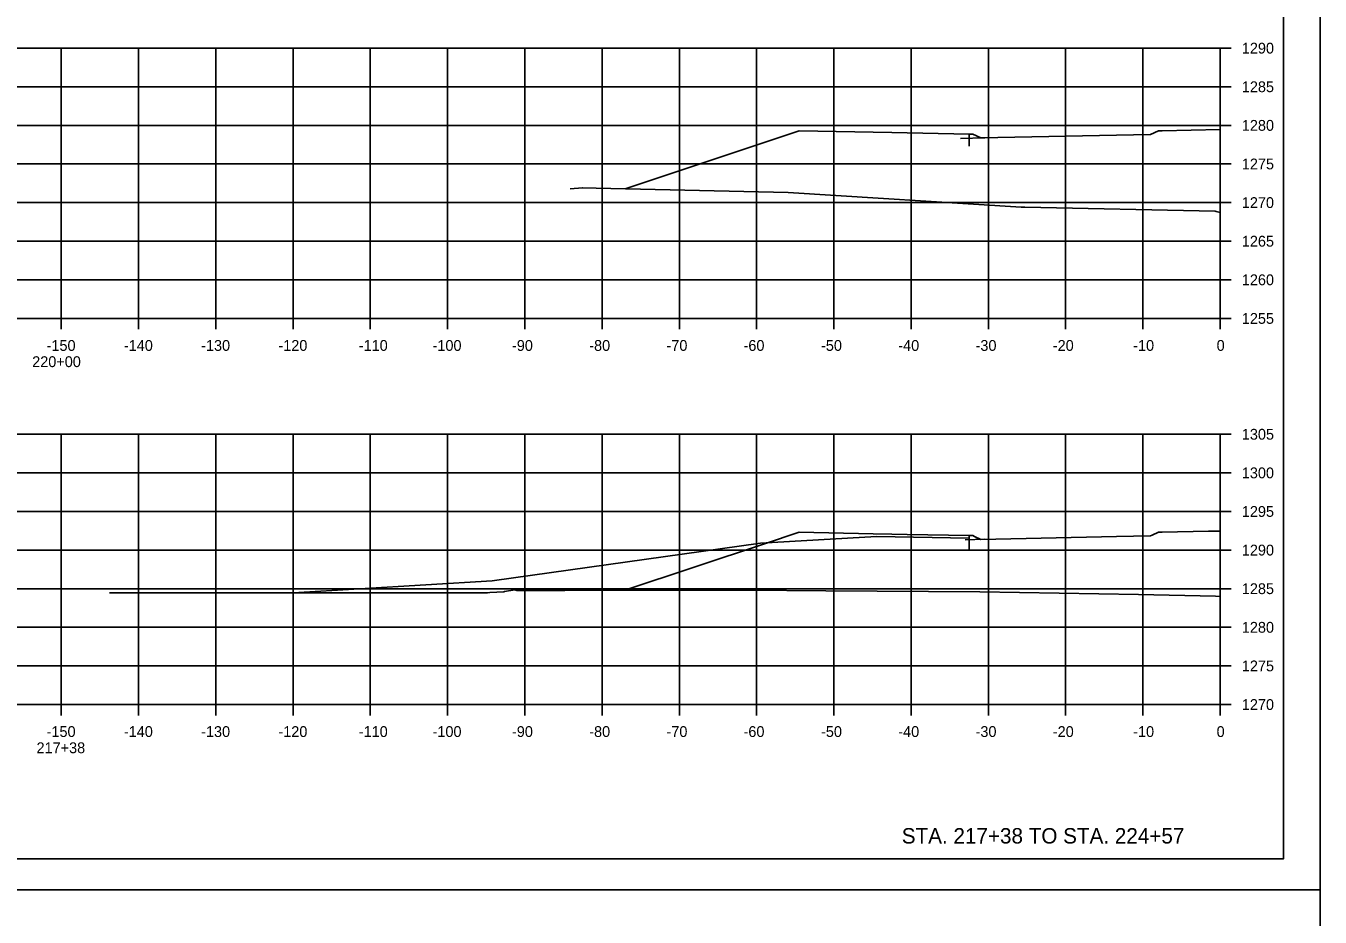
# Model space of a CAD drawing. Extents: x -70 to 701944, y -4 to 666871.
# Drawn here: x 678120.2 to 678287.8, y 652174 to 652289.4 of the extents above; entities that cross this region are included whole.
import ezdxf

# ---------------------------------------------------------------- set-up
doc = ezdxf.new("R2010")
doc.units = 0
for name, color, linetype in [('R_Axis', 7, 'Continuous'), ('R_Axis Annot', 7, 'Continuous'), ('R_Border', 7, 'Continuous'), ('R_Draft', 7, 'Continuous'), ('R_Drive', 7, 'Continuous'), ('R_Exist Surface', 7, 'Continuous'), ('R_Fin Surface', 7, 'Continuous'), ('R_Grid', 7, 'Continuous'), ('R_No Plot', 7, 'Continuous')]:
    doc.layers.add(name, color=color, linetype=linetype)

msp = doc.modelspace()

# ---------------------------------------------------------------- linework, layer by layer
at = {"layer": 'R_Axis'}
for p, q in [((678274.82, 652251.5), (678274.82, 652286.5)), ((678276.22, 652286.5), (678274.82, 652286.5)), ((678276.22, 652281.5), (678274.82, 652281.5)), ((678276.22, 652276.5), (678274.82, 652276.5)), ((678276.22, 652271.5), (678274.82, 652271.5)), ((678276.22, 652266.5), (678274.82, 652266.5)), ((678276.22, 652261.5), (678274.82, 652261.5)), ((678276.22, 652256.5), (678274.82, 652256.5)), ((677974.82, 652251.5), (678274.82, 652251.5)), ((678124.82, 652250.1), (678124.82, 652251.5)), ((678134.82, 652250.1), (678134.82, 652251.5)), ((678144.82, 652250.1), (678144.82, 652251.5)), ((678154.82, 652250.1), (678154.82, 652251.5)), ((678164.82, 652250.1), (678164.82, 652251.5)), ((678174.82, 652250.1), (678174.82, 652251.5)), ((678184.82, 652250.1), (678184.82, 652251.5)), ((678194.82, 652250.1), (678194.82, 652251.5)), ((678204.82, 652250.1), (678204.82, 652251.5)), ((678214.82, 652250.1), (678214.82, 652251.5)), ((678224.82, 652250.1), (678224.82, 652251.5)), ((678234.82, 652250.1), (678234.82, 652251.5)), ((678244.82, 652250.1), (678244.82, 652251.5)), ((678254.82, 652250.1), (678254.82, 652251.5)), ((678264.82, 652250.1), (678264.82, 652251.5)), ((678274.82, 652250.1), (678274.82, 652251.5)), ((678276.22, 652251.5), (678274.82, 652251.5)), ((678274.82, 652201.5), (678274.82, 652236.5)), ((678276.22, 652236.5), (678274.82, 652236.5)), ((678276.22, 652231.5), (678274.82, 652231.5)), ((678276.22, 652226.5), (678274.82, 652226.5)), ((678276.22, 652221.5), (678274.82, 652221.5)), ((678276.22, 652216.5), (678274.82, 652216.5)), ((678276.22, 652211.5), (678274.82, 652211.5)), ((678276.22, 652206.5), (678274.82, 652206.5)), ((677974.82, 652201.5), (678274.82, 652201.5)), ((678124.82, 652200.1), (678124.82, 652201.5)), ((678134.82, 652200.1), (678134.82, 652201.5)), ((678144.82, 652200.1), (678144.82, 652201.5)), ((678154.82, 652200.1), (678154.82, 652201.5)), ((678164.82, 652200.1), (678164.82, 652201.5)), ((678174.82, 652200.1), (678174.82, 652201.5)), ((678184.82, 652200.1), (678184.82, 652201.5)), ((678194.82, 652200.1), (678194.82, 652201.5)), ((678204.82, 652200.1), (678204.82, 652201.5)), ((678214.82, 652200.1), (678214.82, 652201.5)), ((678224.82, 652200.1), (678224.82, 652201.5)), ((678234.82, 652200.1), (678234.82, 652201.5)), ((678244.82, 652200.1), (678244.82, 652201.5)), ((678254.82, 652200.1), (678254.82, 652201.5)), ((678264.82, 652200.1), (678264.82, 652201.5)), ((678274.82, 652200.1), (678274.82, 652201.5)), ((678276.22, 652201.5), (678274.82, 652201.5))]:
    msp.add_line(p, q, dxfattribs=at)
at = {"layer": 'R_Border'}
for q in [(678283, 652386.96), (677966.82, 652181.5)]:
    msp.add_line((678283, 652181.5), q, dxfattribs=at)
at = {"layer": 'R_Drive'}
for p, q in [((678242.32, 652275.36), (678242.32, 652273.82)), ((678241.23, 652274.82), (678244.34, 652274.89)), ((678215.33, 652222.38), (678230.32, 652223.27)), ((678242.32, 652223.03), (678230.32, 652223.27)), ((678242.32, 652223.37), (678242.32, 652221.44)), ((678180.58, 652217.51), (678215.33, 652222.38)), ((678241.8, 652222.85), (678244.36, 652222.91)), ((678242.32, 652222.86), (678242.32, 652223.03)), ((678154.82, 652215.97), (678180.58, 652217.51)), ((678180, 652215.97), (678131.06, 652215.97))]:
    msp.add_line(p, q, dxfattribs=at)
at = {"layer": 'R_Exist Surface'}
for points in [[(678190.7, 652268.27), (678192.28, 652268.43), (678192.32, 652268.43), (678194.07, 652268.38), (678218.9, 652267.82), (678249.05, 652265.92), (678249.42, 652265.9), (678249.55, 652265.89), (678274.15, 652265.39), (678274.3, 652265.35), (678274.82, 652265.21)], [(678179.72, 652215.95), (678180.29, 652215.99), (678182.12, 652216.1), (678182.19, 652216.15), (678183.55, 652216.35), (678183.78, 652216.28), (678190.01, 652216.28), (678207.89, 652216.31), (678213.65, 652216.29), (678223.77, 652216.23), (678243.71, 652216.1), (678264.23, 652215.73), (678274.22, 652215.54), (678274.82, 652215.5)]]:
    msp.add_lwpolyline(points, dxfattribs=at)
at = {"layer": 'R_Fin Surface'}
for points in [[(678197.82, 652268.3), (678220.32, 652275.8), (678232.32, 652275.56), (678242.32, 652275.36), (678242.82, 652275.36), (678243.82, 652274.88), (678265.82, 652275.32), (678266.82, 652275.8), (678267.32, 652275.8), (678274.82, 652275.95)], [(678197.75, 652216.29), (678215.83, 652222.32), (678220.32, 652223.81), (678229.92, 652223.62), (678232.32, 652223.57), (678234.32, 652223.53), (678242.32, 652223.37), (678242.72, 652223.37), (678242.82, 652223.37), (678243.02, 652223.28), (678243.82, 652222.89), (678261.42, 652223.25), (678265.82, 652223.33), (678266.02, 652223.43), (678266.82, 652223.81), (678266.92, 652223.81), (678267.32, 652223.81), (678273.32, 652223.93), (678274.82, 652223.96)]]:
    msp.add_lwpolyline(points, dxfattribs=at)
at = {"layer": 'R_Grid'}
for p, q in [((677974.82, 652286.5), (678274.82, 652286.5)), ((678124.82, 652251.5), (678124.82, 652286.5)), ((678134.82, 652251.5), (678134.82, 652286.5)), ((678144.82, 652251.5), (678144.82, 652286.5)), ((678154.82, 652251.5), (678154.82, 652286.5)), ((678164.82, 652251.5), (678164.82, 652286.5)), ((678174.82, 652251.5), (678174.82, 652286.5)), ((678184.82, 652251.5), (678184.82, 652286.5)), ((678194.82, 652251.5), (678194.82, 652286.5)), ((678204.82, 652251.5), (678204.82, 652286.5)), ((678214.82, 652251.5), (678214.82, 652286.5)), ((678224.82, 652251.5), (678224.82, 652286.5)), ((678234.82, 652251.5), (678234.82, 652286.5)), ((678244.82, 652251.5), (678244.82, 652286.5)), ((678254.82, 652251.5), (678254.82, 652286.5)), ((678264.82, 652251.5), (678264.82, 652286.5)), ((678274.82, 652251.5), (678274.82, 652286.5)), ((677974.82, 652281.5), (678274.82, 652281.5)), ((677974.82, 652276.5), (678274.82, 652276.5)), ((677974.82, 652271.5), (678274.82, 652271.5)), ((677974.82, 652266.5), (678274.82, 652266.5)), ((677974.82, 652261.5), (678274.82, 652261.5)), ((677974.82, 652256.5), (678274.82, 652256.5)), ((677974.82, 652251.5), (678274.82, 652251.5)), ((677974.82, 652236.5), (678274.82, 652236.5)), ((678124.82, 652201.5), (678124.82, 652236.5)), ((678134.82, 652201.5), (678134.82, 652236.5)), ((678144.82, 652201.5), (678144.82, 652236.5)), ((678154.82, 652201.5), (678154.82, 652236.5)), ((678164.82, 652201.5), (678164.82, 652236.5)), ((678174.82, 652201.5), (678174.82, 652236.5)), ((678184.82, 652201.5), (678184.82, 652236.5)), ((678194.82, 652201.5), (678194.82, 652236.5)), ((678204.82, 652201.5), (678204.82, 652236.5)), ((678214.82, 652201.5), (678214.82, 652236.5)), ((678224.82, 652201.5), (678224.82, 652236.5)), ((678234.82, 652201.5), (678234.82, 652236.5)), ((678244.82, 652201.5), (678244.82, 652236.5)), ((678254.82, 652201.5), (678254.82, 652236.5)), ((678264.82, 652201.5), (678264.82, 652236.5)), ((678274.82, 652201.5), (678274.82, 652236.5)), ((677974.82, 652231.5), (678274.82, 652231.5)), ((677974.82, 652226.5), (678274.82, 652226.5)), ((677974.82, 652221.5), (678274.82, 652221.5)), ((677974.82, 652216.5), (678274.82, 652216.5)), ((677974.82, 652211.5), (678274.82, 652211.5)), ((677974.82, 652206.5), (678274.82, 652206.5)), ((677974.82, 652201.5), (678274.82, 652201.5))]:
    msp.add_line(p, q, dxfattribs=at)
at = {"layer": 'R_No Plot'}
for p, q in [((677954.42, 652177.52), (678287.75, 652177.52)), ((677954.42, 652177.51), (678287.75, 652177.51))]:
    msp.add_line(p, q, dxfattribs=at)
for points in [[(677954.41, 652390.85), (678287.75, 652390.85), (678287.75, 652177.51), (677954.41, 652177.51)], [(678200.74, 652386.96), (678200.74, 652377.08), (678236.47, 652377.08), (678236.47, 652374.16), (678259.67, 652374.16), (678259.67, 652349.82), (678283, 652349.82), (678283, 652181.5), (677966.82, 652181.5), (677966.82, 652386.96)], [(677954.41, 652177.51), (678287.75, 652177.51), (678287.75, 651964.18), (677954.41, 651964.18)]]:
    msp.add_lwpolyline(points, close=True, dxfattribs=at)

# ---------------------------------------------------------------- texts
at = {"layer": 'R_Axis Annot'}
for s, p in [('1290', (678277.62, 652285.8)), ('1285', (678277.62, 652280.8)), ('1280', (678277.62, 652275.8)), ('1275', (678277.62, 652270.8)), ('1270', (678277.62, 652265.8)), ('1265', (678277.62, 652260.8)), ('1260', (678277.62, 652255.8)), ('1255', (678277.62, 652250.8)), ('-150', (678122.93, 652247.3)), ('-140', (678132.93, 652247.3)), ('-130', (678142.93, 652247.3)), ('-120', (678152.93, 652247.3)), ('-110', (678163.33, 652247.3)), ('-100', (678172.88, 652247.3)), ('-90', (678183.16, 652247.3)), ('-80', (678193.16, 652247.3)), ('-70', (678203.16, 652247.3)), ('-60', (678213.13, 652247.3)), ('-50', (678223.16, 652247.3)), ('-40', (678233.16, 652247.3)), ('-30', (678243.16, 652247.3)), ('-20', (678253.16, 652247.3)), ('-10', (678263.56, 652247.3)), ('0', (678274.36, 652247.3)), ('220+00', (678121.06, 652245.2)), ('1305', (678277.62, 652235.8)), ('1300', (678277.62, 652230.8)), ('1295', (678277.62, 652225.8)), ('1290', (678277.62, 652220.8)), ('1285', (678277.62, 652215.8)), ('1280', (678277.62, 652210.8)), ('1275', (678277.62, 652205.8)), ('1270', (678277.62, 652200.8)), ('-150', (678122.93, 652197.3)), ('-140', (678132.93, 652197.3)), ('-130', (678142.93, 652197.3)), ('-120', (678152.93, 652197.3)), ('-110', (678163.33, 652197.3)), ('-100', (678172.88, 652197.3)), ('-90', (678183.16, 652197.3)), ('-80', (678193.16, 652197.3)), ('-70', (678203.16, 652197.3)), ('-60', (678213.13, 652197.3)), ('-50', (678223.16, 652197.3)), ('-40', (678233.16, 652197.3)), ('-30', (678243.16, 652197.3)), ('-20', (678253.16, 652197.3)), ('-10', (678263.56, 652197.3)), ('0', (678274.36, 652197.3)), ('217+38', (678121.62, 652195.2))]:
    msp.add_text(s, height=1.4, dxfattribs=at).set_placement(p)
at = {"layer": 'R_Draft'}
msp.add_text('STA. 217+38 TO STA. 224+57', height=2, dxfattribs=at).set_placement((678233.61, 652183.5))

doc.saveas('drawing.dxf')
